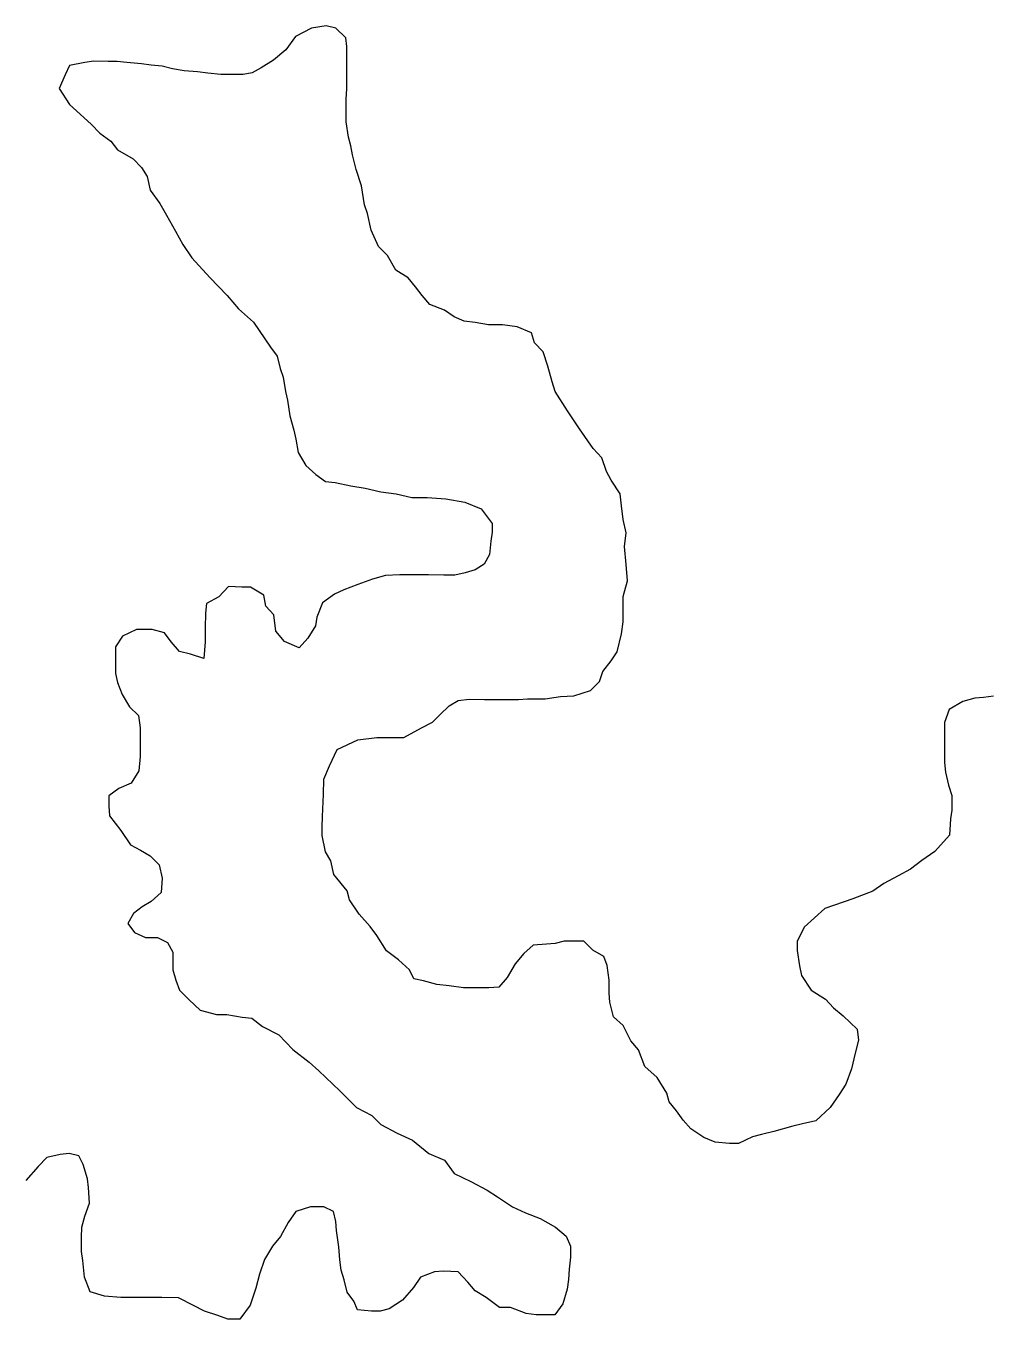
# Model space of a CAD drawing. Extents: x 553962 to 842807, y 8883888 to 9032388.
# Drawn here: x 803189.9 to 803408.3, y 9015260.3 to 9015553.2 of the extents above; entities that cross this region are included whole.
import ezdxf

# ---------------------------------------------------------------- set-up
doc = ezdxf.new("R2010")
doc.units = 0
doc.header["$LTSCALE"] = 160
doc.layers.add('60', color=7, linetype='Continuous', lineweight=13)

msp = doc.modelspace()

# ---------------------------------------------------------------- linework, layer by layer
at = {"layer": '60'}
for points in [[(803260.1, 9015552.7), (803257.9, 9015553.2), (803254.6, 9015552.7), (803251, 9015550.8), (803248.8, 9015547.8), (803246, 9015545.4), (803243.2, 9015543.7), (803241.2, 9015542.6), (803239.1, 9015542.2), (803236.1, 9015542.2), (803234.1, 9015542.2), (803231.1, 9015542.5), (803228.8, 9015542.8), (803225.8, 9015543), (803223.1, 9015543.5), (803220.8, 9015544.1), (803218.3, 9015544.3), (803216.1, 9015544.6), (803212.8, 9015544.9), (803210.6, 9015545.1), (803208.6, 9015545.1), (803205.3, 9015545.2), (803203.3, 9015544.9), (803199.8, 9015544.2), (803198.8, 9015542.1), (803198.8, 9015542.1)], [(803260.1, 9015552.7), (803257.9, 9015553.2), (803254.6, 9015552.7), (803251, 9015550.8), (803248.8, 9015547.8), (803246, 9015545.4), (803243.2, 9015543.7), (803241.2, 9015542.6), (803239.1, 9015542.2), (803236.1, 9015542.2), (803234.1, 9015542.2), (803231.1, 9015542.5), (803228.8, 9015542.8), (803225.8, 9015543), (803223.1, 9015543.5), (803220.8, 9015544.1), (803218.3, 9015544.3), (803216.1, 9015544.6), (803212.8, 9015544.9), (803210.6, 9015545.1), (803208.6, 9015545.1), (803205.3, 9015545.2), (803203.3, 9015544.9), (803199.8, 9015544.2), (803198.8, 9015542.1), (803198.8, 9015542.1)], [(803262.5, 9015531.5), (803262.5, 9015533.5), (803262.5, 9015536.5), (803262.6, 9015539), (803262.6, 9015541.3), (803262.6, 9015543.5), (803262.6, 9015545.8), (803262.6, 9015548.5), (803262.4, 9015550.5), (803260.1, 9015552.7)], [(803262.5, 9015531.5), (803262.5, 9015533.5), (803262.5, 9015536.5), (803262.6, 9015539), (803262.6, 9015541.3), (803262.6, 9015543.5), (803262.6, 9015545.8), (803262.6, 9015548.5), (803262.4, 9015550.5), (803260.1, 9015552.7)], [(803198.8, 9015542.1), (803197.5, 9015539), (803199.8, 9015535.4), (803204.7, 9015530.9), (803206.7, 9015528.9), (803209.2, 9015527.1), (803210.7, 9015525.1), (803214.2, 9015523.1), (803216.1, 9015521.1), (803217.4, 9015519.1), (803218.1, 9015516), (803220.3, 9015513), (803221.8, 9015510.3), (803223.8, 9015506.7), (803225.5, 9015503.7), (803227.5, 9015500.7), (803231.6, 9015496.2), (803235.5, 9015492.1), (803238.1, 9015489.1), (803241.5, 9015486.1), (803245.3, 9015480.4), (803246.8, 9015478.4), (803247.5, 9015475.6), (803248.2, 9015473.6), (803248.7, 9015470.4), (803249.2, 9015468.4), (803249.7, 9015464.9), (803250.6, 9015461.6), (803251.1, 9015459.6), (803251.6, 9015456.6), (803253.3, 9015453.6), (803255.6, 9015451.6), (803257.8, 9015450), (803260, 9015449.8), (803263.5, 9015449), (803266.8, 9015448.5), (803270.3, 9015447.7), (803273.8, 9015447.2), (803277.3, 9015446.4), (803280.8, 9015446.4), (803285, 9015446.1), (803289.3, 9015445.3), (803293, 9015443.8), (803295.5, 9015440.5), (803295.5, 9015438.5), (803295.2, 9015436.5), (803294.9, 9015433.5), (803293.7, 9015431.3), (803291.7, 9015430), (803289.4, 9015429.3), (803287.1, 9015428.8), (803284.6, 9015428.8), (803281.1, 9015428.9), (803277.6, 9015428.9), (803274.6, 9015428.9), (803271.4, 9015428.7), (803268.4, 9015427.9), (803265.1, 9015426.7), (803261.9, 9015425.5), (803259.8, 9015424.5), (803257.1, 9015422.5), (803255.8, 9015419.3), (803255.5, 9015417.3), (803253.8, 9015414.5), (803251.8, 9015412.3), (803248.5, 9015413.8), (803246.5, 9015416.1), (803246.1, 9015419.8), (803244.3, 9015421.8), (803243.8, 9015424.3), (803240.8, 9015426.1), (803238.8, 9015426.1), (803235.8, 9015426.2), (803233.6, 9015423.9), (803230.8, 9015422.4), (803230.6, 9015420.2), (803230.5, 9015416.9), (803230.5, 9015413.7), (803230.2, 9015409.9), (803227.2, 9015410.9), (803224.7, 9015411.5), (803222.8, 9015413.7), (803221.3, 9015415.7), (803218.5, 9015416.5), (803215, 9015416.5), (803211.8, 9015415), (803210.2, 9015412.6), (803210.2, 9015408.8), (803210.2, 9015406.5), (803210.7, 9015404.5), (803211.7, 9015401.8), (803213.4, 9015399), (803215.4, 9015397), (803215.8, 9015394.2), (803215.8, 9015391), (803215.8, 9015387.7), (803215.5, 9015384.5), (803213.8, 9015381.7), (803211, 9015380.5), (803208.7, 9015378.8), (803208.7, 9015376.5)], [(803198.8, 9015542.1), (803197.5, 9015539), (803199.8, 9015535.4), (803204.7, 9015530.9), (803206.7, 9015528.9), (803209.2, 9015527.1), (803210.7, 9015525.1), (803214.2, 9015523.1), (803216.1, 9015521.1), (803217.4, 9015519.1), (803218.1, 9015516), (803220.3, 9015513), (803221.8, 9015510.3), (803223.8, 9015506.7), (803225.5, 9015503.7), (803227.5, 9015500.7), (803231.6, 9015496.2), (803235.5, 9015492.1), (803238.1, 9015489.1), (803241.5, 9015486.1), (803245.3, 9015480.4), (803246.8, 9015478.4), (803247.5, 9015475.6), (803248.2, 9015473.6), (803248.7, 9015470.4), (803249.2, 9015468.4), (803249.7, 9015464.9), (803250.6, 9015461.6), (803251.1, 9015459.6), (803251.6, 9015456.6), (803253.3, 9015453.6), (803255.6, 9015451.6), (803257.8, 9015450), (803260, 9015449.8), (803263.5, 9015449), (803266.8, 9015448.5), (803270.3, 9015447.7), (803273.8, 9015447.2), (803277.3, 9015446.4), (803280.8, 9015446.4), (803285, 9015446.1), (803289.3, 9015445.3), (803293, 9015443.8), (803295.5, 9015440.5), (803295.5, 9015438.5), (803295.2, 9015436.5), (803294.9, 9015433.5), (803293.7, 9015431.3), (803291.7, 9015430), (803289.4, 9015429.3), (803287.1, 9015428.8), (803284.6, 9015428.8), (803281.1, 9015428.9), (803277.6, 9015428.9), (803274.6, 9015428.9), (803271.4, 9015428.7), (803268.4, 9015427.9), (803265.1, 9015426.7), (803261.9, 9015425.5), (803259.8, 9015424.5), (803257.1, 9015422.5), (803255.8, 9015419.3), (803255.5, 9015417.3), (803253.8, 9015414.5), (803251.8, 9015412.3), (803248.5, 9015413.8), (803246.5, 9015416.1), (803246.1, 9015419.8), (803244.3, 9015421.8), (803243.8, 9015424.3), (803240.8, 9015426.1), (803238.8, 9015426.1), (803235.8, 9015426.2), (803233.6, 9015423.9), (803230.8, 9015422.4), (803230.6, 9015420.2), (803230.5, 9015416.9), (803230.5, 9015413.7), (803230.2, 9015409.9), (803227.2, 9015410.9), (803224.7, 9015411.5), (803222.8, 9015413.7), (803221.3, 9015415.7), (803218.5, 9015416.5), (803215, 9015416.5), (803211.8, 9015415), (803210.2, 9015412.6), (803210.2, 9015408.8), (803210.2, 9015406.5), (803210.7, 9015404.5), (803211.7, 9015401.8), (803213.4, 9015399), (803215.4, 9015397), (803215.8, 9015394.2), (803215.8, 9015391), (803215.8, 9015387.7), (803215.5, 9015384.5), (803213.8, 9015381.7), (803211, 9015380.5), (803208.7, 9015378.8), (803208.7, 9015376.5)], [(803287.8, 9015400.4), (803290.3, 9015400.7), (803293.8, 9015400.6), (803295.8, 9015400.6), (803299.3, 9015400.6), (803301.5, 9015400.6), (803303.5, 9015400.8), (803305.5, 9015400.8), (803307.5, 9015400.8), (803311, 9015401.3), (803314, 9015401.5), (803317.8, 9015402.7), (803319.8, 9015404.7), (803320.6, 9015407), (803322.5, 9015409.4), (803323.8, 9015411.4), (803324.8, 9015415.5), (803325.2, 9015418.2), (803325.2, 9015420.6), (803325.2, 9015424), (803326.2, 9015427.5), (803325.9, 9015431.2), (803325.5, 9015435.3), (803325.9, 9015438.4), (803325.2, 9015441.4), (803324.8, 9015444.5), (803324.5, 9015447.2), (803322.5, 9015450.3), (803321.4, 9015452.3), (803320.4, 9015455.4), (803318.4, 9015457.5), (803315.3, 9015461.9), (803315.3, 9015461.9), (803315.3, 9015461.9), (803315.3, 9015461.9), (803312.6, 9015466), (803309.8, 9015470.4), (803309.1, 9015472.6), (803308.1, 9015476.1), (803307.1, 9015479.4), (803305.1, 9015481.4), (803304.4, 9015483.7), (803301.2, 9015485), (803297.9, 9015485.5), (803294.7, 9015485.5), (803291.7, 9015486), (803289.2, 9015486.3), (803286.9, 9015487.3), (803284.7, 9015488.8), (803281.4, 9015490.1), (803279.7, 9015492.1), (803278.2, 9015494.1), (803276.5, 9015496.1), (803273.7, 9015497.9), (803271.8, 9015501.2), (803269.8, 9015503.2), (803268.1, 9015506.9), (803267.3, 9015510.7), (803266.6, 9015512.7), (803265.9, 9015517), (803264.7, 9015520.7), (803263.9, 9015524), (803263.5, 9015526), (803263, 9015528), (803262.5, 9015531.5)], [(803287.8, 9015400.4), (803290.3, 9015400.7), (803293.8, 9015400.6), (803295.8, 9015400.6), (803299.3, 9015400.6), (803301.5, 9015400.6), (803303.5, 9015400.8), (803305.5, 9015400.8), (803307.5, 9015400.8), (803311, 9015401.3), (803314, 9015401.5), (803317.8, 9015402.7), (803319.8, 9015404.7), (803320.6, 9015407), (803322.5, 9015409.4), (803323.8, 9015411.4), (803324.8, 9015415.5), (803325.2, 9015418.2), (803325.2, 9015420.6), (803325.2, 9015424), (803326.2, 9015427.5), (803325.9, 9015431.2), (803325.5, 9015435.3), (803325.9, 9015438.4), (803325.2, 9015441.4), (803324.8, 9015444.5), (803324.5, 9015447.2), (803322.5, 9015450.3), (803321.4, 9015452.3), (803320.4, 9015455.4), (803318.4, 9015457.5), (803315.3, 9015461.9), (803315.3, 9015461.9), (803315.3, 9015461.9), (803315.3, 9015461.9), (803312.6, 9015466), (803309.8, 9015470.4), (803309.1, 9015472.6), (803308.1, 9015476.1), (803307.1, 9015479.4), (803305.1, 9015481.4), (803304.4, 9015483.7), (803301.2, 9015485), (803297.9, 9015485.5), (803294.7, 9015485.5), (803291.7, 9015486), (803289.2, 9015486.3), (803286.9, 9015487.3), (803284.7, 9015488.8), (803281.4, 9015490.1), (803279.7, 9015492.1), (803278.2, 9015494.1), (803276.5, 9015496.1), (803273.7, 9015497.9), (803271.8, 9015501.2), (803269.8, 9015503.2), (803268.1, 9015506.9), (803267.3, 9015510.7), (803266.6, 9015512.7), (803265.9, 9015517), (803264.7, 9015520.7), (803263.9, 9015524), (803263.5, 9015526), (803263, 9015528), (803262.5, 9015531.5)], [(803409.1, 9015401.4), (803406.8, 9015401.1), (803404.8, 9015400.9), (803402.1, 9015400.2), (803399, 9015398.4), (803398, 9015395.4), (803398, 9015391.4), (803398, 9015389.4), (803398, 9015386.4), (803398.2, 9015384.2), (803398.9, 9015381.2), (803399.6, 9015378.9)], [(803409.1, 9015401.4), (803406.8, 9015401.1), (803404.8, 9015400.9), (803402.1, 9015400.2), (803399, 9015398.4), (803398, 9015395.4), (803398, 9015391.4), (803398, 9015389.4), (803398, 9015386.4), (803398.2, 9015384.2), (803398.9, 9015381.2), (803399.6, 9015378.9)], [(803297, 9015335.5), (803294.8, 9015335.3), (803291.5, 9015335.3), (803289, 9015335.3), (803285.8, 9015335.8), (803283, 9015336.1), (803280, 9015336.9), (803277.8, 9015337.4), (803276.8, 9015339.4), (803274.3, 9015341.7), (803271.6, 9015343.7), (803269.4, 9015347.2), (803267.9, 9015349.2), (803265.4, 9015352), (803263.2, 9015355.3), (803262.7, 9015357.3), (803259.7, 9015361), (803259, 9015364.1), (803257.8, 9015366.1), (803257, 9015369.8), (803257, 9015371.8), (803257.1, 9015374.1), (803257.3, 9015379.1), (803257.4, 9015382.6), (803258.7, 9015385.6), (803260.4, 9015389.3), (803265.1, 9015391.5), (803265.1, 9015391.5), (803269.4, 9015392), (803272.2, 9015392), (803272.2, 9015392), (803275.5, 9015392), (803279.5, 9015394.2), (803282, 9015395.5), (803283.7, 9015397.2), (803285.8, 9015399.2), (803287.8, 9015400.4)], [(803297, 9015335.5), (803294.8, 9015335.3), (803291.5, 9015335.3), (803289, 9015335.3), (803285.8, 9015335.8), (803283, 9015336.1), (803280, 9015336.9), (803277.8, 9015337.4), (803276.8, 9015339.4), (803274.3, 9015341.7), (803271.6, 9015343.7), (803269.4, 9015347.2), (803267.9, 9015349.2), (803265.4, 9015352), (803263.2, 9015355.3), (803262.7, 9015357.3), (803259.7, 9015361), (803259, 9015364.1), (803257.8, 9015366.1), (803257, 9015369.8), (803257, 9015371.8), (803257.1, 9015374.1), (803257.3, 9015379.1), (803257.4, 9015382.6), (803258.7, 9015385.6), (803260.4, 9015389.3), (803265.1, 9015391.5), (803265.1, 9015391.5), (803269.4, 9015392), (803272.2, 9015392), (803272.2, 9015392), (803275.5, 9015392), (803279.5, 9015394.2), (803282, 9015395.5), (803283.7, 9015397.2), (803285.8, 9015399.2), (803287.8, 9015400.4)], [(803399.6, 9015378.9), (803399.6, 9015375.6), (803399.3, 9015373.6), (803399.1, 9015369.9), (803395.8, 9015366.2), (803392.8, 9015364.2), (803390.3, 9015362.2), (803387.5, 9015360.7), (803384.2, 9015359), (803381.7, 9015357.2), (803377.2, 9015355.5), (803370.9, 9015353.3), (803366.2, 9015349.1), (803364.6, 9015345.8), (803364.6, 9015343.8), (803365.1, 9015340.3), (803365.6, 9015338.1), (803367.8, 9015334.8), (803371, 9015332.8), (803372.8, 9015330.8), (803375, 9015329), (803378.2, 9015326), (803378.5, 9015323.5), (803377.7, 9015320.5), (803376.9, 9015317), (803375.6, 9015313.5), (803374.1, 9015311.2), (803372.1, 9015308.2), (803368.8, 9015305.2), (803365.8, 9015304.5), (803363.6, 9015304), (803359.3, 9015302.8), (803356.5, 9015302.1), (803354.5, 9015301.6), (803351.3, 9015300.1), (803349.3, 9015300.1), (803346, 9015300.4), (803343.5, 9015301.4), (803340.5, 9015303.4), (803338.8, 9015305.4), (803337.3, 9015307.5), (803335.6, 9015309.5), (803335.1, 9015311.5), (803332.9, 9015315), (803330.1, 9015317.5), (803328.7, 9015321.3), (803326.9, 9015323.3), (803325.2, 9015326.8), (803323, 9015328.8), (803322.2, 9015332.1), (803322, 9015334.1), (803322, 9015337.1), (803321.6, 9015340.4), (803320.8, 9015342.4), (803318.3, 9015343.9), (803316.3, 9015345.9), (803313.8, 9015345.9), (803311.8, 9015345.9), (803309.8, 9015345.4), (803307.8, 9015345.2), (803304.8, 9015345), (803302.7, 9015343.1), (803300.7, 9015340.8), (803298.9, 9015337.7), (803297, 9015335.5)], [(803399.6, 9015378.9), (803399.6, 9015375.6), (803399.3, 9015373.6), (803399.1, 9015369.9), (803395.8, 9015366.2), (803392.8, 9015364.2), (803390.3, 9015362.2), (803387.5, 9015360.7), (803384.2, 9015359), (803381.7, 9015357.2), (803377.2, 9015355.5), (803370.9, 9015353.3), (803366.2, 9015349.1), (803364.6, 9015345.8), (803364.6, 9015343.8), (803365.1, 9015340.3), (803365.6, 9015338.1), (803367.8, 9015334.8), (803371, 9015332.8), (803372.8, 9015330.8), (803375, 9015329), (803378.2, 9015326), (803378.5, 9015323.5), (803377.7, 9015320.5), (803376.9, 9015317), (803375.6, 9015313.5), (803374.1, 9015311.2), (803372.1, 9015308.2), (803368.8, 9015305.2), (803365.8, 9015304.5), (803363.6, 9015304), (803359.3, 9015302.8), (803356.5, 9015302.1), (803354.5, 9015301.6), (803351.3, 9015300.1), (803349.3, 9015300.1), (803346, 9015300.4), (803343.5, 9015301.4), (803340.5, 9015303.4), (803338.8, 9015305.4), (803337.3, 9015307.5), (803335.6, 9015309.5), (803335.1, 9015311.5), (803332.9, 9015315), (803330.1, 9015317.5), (803328.7, 9015321.3), (803326.9, 9015323.3), (803325.2, 9015326.8), (803323, 9015328.8), (803322.2, 9015332.1), (803322, 9015334.1), (803322, 9015337.1), (803321.6, 9015340.4), (803320.8, 9015342.4), (803318.3, 9015343.9), (803316.3, 9015345.9), (803313.8, 9015345.9), (803311.8, 9015345.9), (803309.8, 9015345.4), (803307.8, 9015345.2), (803304.8, 9015345), (803302.7, 9015343.1), (803300.7, 9015340.8), (803298.9, 9015337.7), (803297, 9015335.5)], [(803208.7, 9015376.5), (803208.9, 9015374.3), (803211.4, 9015371), (803213.6, 9015367.7), (803215.9, 9015366.5), (803218.1, 9015365.2), (803220.1, 9015363.2), (803220.8, 9015360.2), (803220.6, 9015356.9), (803218.3, 9015354.9), (803216.3, 9015353.7), (803214.3, 9015352.2), (803213, 9015349.9), (803214.5, 9015347.9), (803217, 9015346.7), (803219.7, 9015346.7), (803222, 9015345.6), (803223.2, 9015343.4), (803223.2, 9015341.4), (803223.2, 9015339.4), (803223.9, 9015337.1), (803224.7, 9015334.8), (803226.9, 9015332.6), (803229.4, 9015330.3), (803233.1, 9015329.3), (803235.4, 9015329.3), (803238.9, 9015328.7), (803241.1, 9015328.5), (803243.5, 9015326.6), (803247.2, 9015324.7), (803250.4, 9015321.4), (803254.1, 9015318.5), (803256.3, 9015316.5), (803261, 9015312), (803264.8, 9015308.2), (803268.3, 9015306.4), (803270.3, 9015304.4), (803274, 9015302.4), (803277.5, 9015300.8), (803281.2, 9015297.8), (803284.7, 9015296.3), (803286.9, 9015293.3), (803290.7, 9015291.5), (803294.4, 9015289.5), (803296.7, 9015288), (803300.1, 9015285.7), (803303.1, 9015284.4), (803306.4, 9015283.1), (803309.9, 9015281.1), (803312.3, 9015279.1), (803313.3, 9015276.8), (803313.3, 9015274.3), (803313, 9015271.6), (803312.8, 9015269.3), (803312.5, 9015267.1), (803311.5, 9015263.8), (803309.7, 9015261.3), (803307.5, 9015261.3), (803305.5, 9015261.3), (803303.2, 9015261.6), (803299.7, 9015262.9), (803297.2, 9015262.9), (803294.2, 9015265.2), (803291.7, 9015266.7), (803290, 9015268.7), (803287.8, 9015271), (803284.5, 9015271.2), (803282.5, 9015271), (803279.3, 9015269.8), (803277.7, 9015267.5), (803275.2, 9015264.6), (803272.2, 9015262.6), (803270.2, 9015262.1), (803268.2, 9015262.1), (803265, 9015262.4), (803264.2, 9015264.4), (803262.7, 9015266.4), (803262, 9015269.2), (803261.3, 9015271.4), (803261, 9015273.7), (803260.8, 9015276.7), (803260.3, 9015280.4), (803260.1, 9015282.4), (803259.6, 9015284.7), (803257.4, 9015285.7), (803254.4, 9015285.7), (803251.1, 9015284.7), (803249.3, 9015282.2), (803247.6, 9015279), (803245.8, 9015276.8), (803244, 9015273.8), (803242.8, 9015270.5), (803242, 9015267.3), (803240.7, 9015263.5), (803238.4, 9015260.3), (803235.7, 9015260.3), (803233.4, 9015261.1), (803230.4, 9015262.1), (803227.9, 9015263.4), (803224.5, 9015265.1), (803220.7, 9015265.2)], [(803208.7, 9015376.5), (803208.9, 9015374.3), (803211.4, 9015371), (803213.6, 9015367.7), (803215.9, 9015366.5), (803218.1, 9015365.2), (803220.1, 9015363.2), (803220.8, 9015360.2), (803220.6, 9015356.9), (803218.3, 9015354.9), (803216.3, 9015353.7), (803214.3, 9015352.2), (803213, 9015349.9), (803214.5, 9015347.9), (803217, 9015346.7), (803219.7, 9015346.7), (803222, 9015345.6), (803223.2, 9015343.4), (803223.2, 9015341.4), (803223.2, 9015339.4), (803223.9, 9015337.1), (803224.7, 9015334.8), (803226.9, 9015332.6), (803229.4, 9015330.3), (803233.1, 9015329.3), (803235.4, 9015329.3), (803238.9, 9015328.7), (803241.1, 9015328.5), (803243.5, 9015326.6), (803247.2, 9015324.7), (803250.4, 9015321.4), (803254.1, 9015318.5), (803256.3, 9015316.5), (803261, 9015312), (803264.8, 9015308.2), (803268.3, 9015306.4), (803270.3, 9015304.4), (803274, 9015302.4), (803277.5, 9015300.8), (803281.2, 9015297.8), (803284.7, 9015296.3), (803286.9, 9015293.3), (803290.7, 9015291.5), (803294.4, 9015289.5), (803296.7, 9015288), (803300.1, 9015285.7), (803303.1, 9015284.4), (803306.4, 9015283.1), (803309.9, 9015281.1), (803312.3, 9015279.1), (803313.3, 9015276.8), (803313.3, 9015274.3), (803313, 9015271.6), (803312.8, 9015269.3), (803312.5, 9015267.1), (803311.5, 9015263.8), (803309.7, 9015261.3), (803307.5, 9015261.3), (803305.5, 9015261.3), (803303.2, 9015261.6), (803299.7, 9015262.9), (803297.2, 9015262.9), (803294.2, 9015265.2), (803291.7, 9015266.7), (803290, 9015268.7), (803287.8, 9015271), (803284.5, 9015271.2), (803282.5, 9015271), (803279.3, 9015269.8), (803277.7, 9015267.5), (803275.2, 9015264.6), (803272.2, 9015262.6), (803270.2, 9015262.1), (803268.2, 9015262.1), (803265, 9015262.4), (803264.2, 9015264.4), (803262.7, 9015266.4), (803262, 9015269.2), (803261.3, 9015271.4), (803261, 9015273.7), (803260.8, 9015276.7), (803260.3, 9015280.4), (803260.1, 9015282.4), (803259.6, 9015284.7), (803257.4, 9015285.7), (803254.4, 9015285.7), (803251.1, 9015284.7), (803249.3, 9015282.2), (803247.6, 9015279), (803245.8, 9015276.8), (803244, 9015273.8), (803242.8, 9015270.5), (803242, 9015267.3), (803240.7, 9015263.5), (803238.4, 9015260.3), (803235.7, 9015260.3), (803233.4, 9015261.1), (803230.4, 9015262.1), (803227.9, 9015263.4), (803224.5, 9015265.1), (803220.7, 9015265.2)], [(803220.7, 9015265.2), (803217.7, 9015265.2), (803214.4, 9015265.2), (803211.4, 9015265.2), (803207.7, 9015265.5), (803204.5, 9015266.5), (803203.2, 9015269.8), (803202.8, 9015273.6), (803202.5, 9015275.6), (803202.5, 9015278.8), (803202.6, 9015281.1), (803203.3, 9015283.6), (803204.3, 9015286.6), (803204.1, 9015290.1), (803203.9, 9015292.1), (803202.9, 9015295.3), (803201.9, 9015297.3), (803199.7, 9015297.8), (803197.7, 9015297.6), (803194.7, 9015296.9), (803192.7, 9015294.9), (803189.9, 9015291.7)], [(803220.7, 9015265.2), (803217.7, 9015265.2), (803214.4, 9015265.2), (803211.4, 9015265.2), (803207.7, 9015265.5), (803204.5, 9015266.5), (803203.2, 9015269.8), (803202.8, 9015273.6), (803202.5, 9015275.6), (803202.5, 9015278.8), (803202.6, 9015281.1), (803203.3, 9015283.6), (803204.3, 9015286.6), (803204.1, 9015290.1), (803203.9, 9015292.1), (803202.9, 9015295.3), (803201.9, 9015297.3), (803199.7, 9015297.8), (803197.7, 9015297.6), (803194.7, 9015296.9), (803192.7, 9015294.9), (803189.9, 9015291.7)]]:
    msp.add_lwpolyline(points, dxfattribs=at)

doc.saveas('drawing.dxf')
